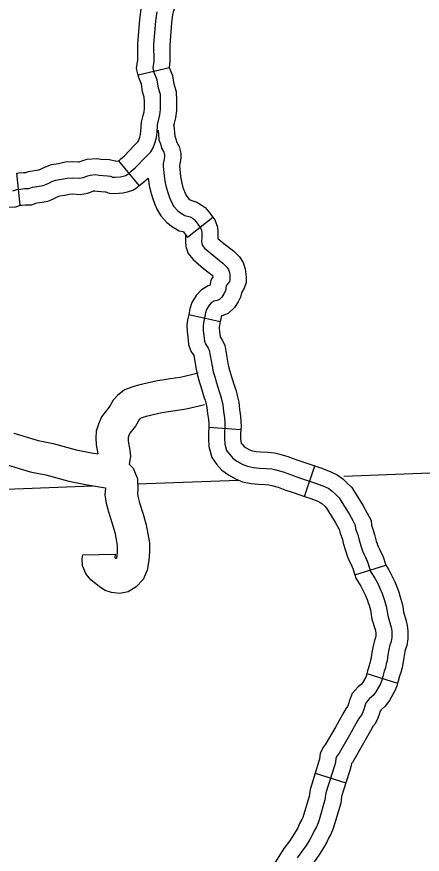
# Model space of a CAD drawing. Extents: x 1377389 to 1380723, y 1168351 to 1170484.
# Drawn here: x 1379598 to 1379635.6, y 1168808.8 to 1168886.6 of the extents above; entities that cross this region are included whole.
import ezdxf

# ---------------------------------------------------------------- set-up
doc = ezdxf.new("R2010")
doc.units = 0
doc.layers.add('B_Fill', color=7, linetype='Continuous')

msp = doc.modelspace()

# ---------------------------------------------------------------- linework, layer by layer
at = {"layer": 'B_Fill'}
for p, q in [((1379612.147, 1168881.861), (1379609.228, 1168881.167)), ((1379609.339, 1168870.908), (1379607.425, 1168873.219)), ((1379598.286, 1168869.08), (1379597.954, 1168872.062)), ((1379613.825, 1168866.106), (1379616.158, 1168867.993)), ((1379613.924, 1168858.937), (1379616.856, 1168858.3)), ((1379615.788, 1168848.477), (1379618.78, 1168848.259)), ((1379624.693, 1168842.032), (1379625.65, 1168844.876)), ((1379629.358, 1168834.747), (1379632.222, 1168835.641)), ((1379630.471, 1168825.594), (1379633.33, 1168824.685)), ((1379625.669, 1168816.335), (1379628.531, 1168815.434))]:
    msp.add_line(p, q, dxfattribs=at)
for points in [[(1379609.228, 1168881.167), (1379609.082, 1168881.782), (1379609.212, 1168882.592), (1379609.192, 1168884.072), (1379609.388, 1168886.351), (1379609.502, 1168887.293), (1379609.616, 1168887.834), (1379609.745, 1168888.222), (1379610.056, 1168889.561), (1379610.258, 1168890.594), (1379610.208, 1168890.783), (1379610.132, 1168891.542), (1379610.262, 1168892.192), (1379610.276, 1168892.256)], [(1379612.147, 1168881.861), (1379612.139, 1168881.895), (1379612.216, 1168882.372), (1379612.194, 1168883.964), (1379612.372, 1168886.042), (1379612.465, 1168886.802), (1379612.517, 1168887.049), (1379612.636, 1168887.408), (1379612.99, 1168888.933), (1379613.242, 1168890.217), (1379613.284, 1168890.891), (1379613.169, 1168891.322), (1379613.162, 1168891.393), (1379613.198, 1168891.573), (1379613.205, 1168891.606)], [(1379597.587, 1168870.423), (1379597.959, 1168870.553), (1379598.294, 1168870.59), (1379598.666, 1168870.628), (1379599.075, 1168870.628), (1379599.428, 1168870.758), (1379600.042, 1168870.851), (1379600.414, 1168870.925), (1379600.712, 1168871.037), (1379600.935, 1168871.149), (1379601.214, 1168871.279), (1379601.568, 1168871.41), (1379602.126, 1168871.503), (1379602.647, 1168871.614), (1379603.149, 1168871.633), (1379603.744, 1168871.596), (1379604.135, 1168871.67), (1379604.563, 1168871.819), (1379604.786, 1168871.894), (1379605.307, 1168871.931), (1379605.593, 1168871.876), (1379606.368, 1168871.832), (1379606.661, 1168871.773), (1379606.851, 1168871.7), (1379607.07, 1168871.685), (1379607.582, 1168871.715), (1379607.831, 1168871.773), (1379608.08, 1168871.861), (1379608.299, 1168871.993), (1379608.592, 1168872.242), (1379608.957, 1168872.549), (1379609.967, 1168873.618), (1379610.406, 1168874.057), (1379610.625, 1168874.423), (1379610.815, 1168874.951), (1379610.932, 1168875.375), (1379610.983, 1168875.841), (1379611.025, 1168876.568), (1379611.149, 1168877.066), (1379611.253, 1168877.481), (1379611.315, 1168877.979), (1379611.315, 1168878.746), (1379611.294, 1168879.369), (1379611.108, 1168879.971), (1379610.983, 1168880.718), (1379610.714, 1168881.403), (1379610.61, 1168881.839), (1379610.714, 1168882.482), (1379610.693, 1168884.018), (1379610.88, 1168886.196), (1379610.983, 1168887.047)], [(1379612.551, 1168876.487), (1379612.605, 1168876.702), (1379612.73, 1168877.205), (1379612.815, 1168877.885), (1379612.815, 1168878.771), (1379612.787, 1168879.621), (1379612.571, 1168880.318), (1379612.437, 1168881.12), (1379612.149, 1168881.853), (1379612.147, 1168881.861)], [(1379607.425, 1168873.219), (1379607.623, 1168873.387), (1379607.926, 1168873.642), (1379608.891, 1168874.663), (1379609.214, 1168874.987), (1379609.264, 1168875.07), (1379609.385, 1168875.405), (1379609.454, 1168875.658), (1379609.488, 1168875.966), (1379609.535, 1168876.794), (1379609.694, 1168877.429), (1379609.776, 1168877.756), (1379609.815, 1168878.072), (1379609.815, 1168878.721), (1379609.802, 1168879.117), (1379609.645, 1168879.624), (1379609.53, 1168880.316), (1379609.279, 1168880.952), (1379609.228, 1168881.167)], [(1379611.082, 1168876.063), (1379611.16, 1168875.17), (1379611.296, 1168874.801), (1379611.412, 1168874.393), (1379611.626, 1168874.016), (1379611.68, 1168873.756), (1379611.68, 1168873.571), (1379611.626, 1168873.223), (1379611.56, 1168872.951), (1379611.56, 1168872.669), (1379611.68, 1168871.571), (1379611.734, 1168871.18), (1379611.821, 1168870.766), (1379611.973, 1168870.256), (1379612.147, 1168869.799), (1379612.321, 1168869.386), (1379612.549, 1168868.984), (1379612.929, 1168868.571), (1379613.244, 1168868.321), (1379613.58, 1168868.136), (1379613.819, 1168868.082), (1379614.047, 1168868.006), (1379614.265, 1168867.875), (1379614.438, 1168867.756), (1379614.612, 1168867.549), (1379614.851, 1168867.223), (1379615.036, 1168866.995), (1379615.122, 1168866.756), (1379615.133, 1168866.517), (1379615.144, 1168866.104), (1379615.122, 1168865.712), (1379615.133, 1168865.538), (1379615.198, 1168865.343), (1379615.405, 1168865.093), (1379616.252, 1168864.375), (1379617.099, 1168863.712), (1379617.472, 1168863.341), (1379617.626, 1168863.111), (1379617.71, 1168862.852), (1379617.745, 1168862.579), (1379617.751, 1168862.32), (1379617.758, 1168862.145), (1379617.703, 1168861.993), (1379617.636, 1168861.872), (1379617.482, 1168861.69), (1379617.4, 1168861.56), (1379617.369, 1168861.422), (1379617.361, 1168861.266), (1379617.31, 1168861.071), (1379617.203, 1168860.856), (1379617.001, 1168860.533), (1379616.786, 1168860.331), (1379616.585, 1168860.251), (1379616.275, 1168860.184), (1379616.047, 1168860.049), (1379615.819, 1168859.807), (1379615.59, 1168859.417), (1379615.483, 1168859.094), (1379615.429, 1168858.798), (1379615.294, 1168858.179), (1379615.254, 1168857.857), (1379615.268, 1168857.493), (1379615.362, 1168856.713), (1379615.389, 1168856.471), (1379615.483, 1168856.202), (1379615.738, 1168855.826), (1379615.832, 1168855.624), (1379616.101, 1168854.144), (1379616.208, 1168853.62), (1379616.37, 1168853.041), (1379616.477, 1168852.692), (1379616.786, 1168851.696), (1379616.894, 1168851.414), (1379616.974, 1168851.078), (1379617.095, 1168850.54), (1379617.162, 1168849.934), (1379617.243, 1168849.343), (1379617.283, 1168848.872), (1379617.297, 1168848.549), (1379617.25, 1168847.903), (1379617.25, 1168847.446), (1379617.277, 1168846.908), (1379617.438, 1168846.316), (1379617.701, 1168845.959), (1379618.015, 1168845.588), (1379618.4, 1168845.317), (1379618.956, 1168845.017), (1379619.383, 1168844.846), (1379619.953, 1168844.718), (1379620.495, 1168844.675), (1379621.165, 1168844.646), (1379621.635, 1168844.603), (1379622.034, 1168844.504), (1379622.69, 1168844.332), (1379623.374, 1168844.076), (1379624.215, 1168843.776), (1379625.782, 1168843.248), (1379626.538, 1168842.963), (1379626.937, 1168842.763), (1379627.264, 1168842.521), (1379627.592, 1168842.207)], [(1379612.551, 1168876.487), (1379612.637, 1168875.5), (1379612.723, 1168875.267), (1379612.805, 1168874.977), (1379613.046, 1168874.552), (1379613.18, 1168873.91), (1379613.18, 1168873.454), (1379613.098, 1168872.932), (1379613.06, 1168872.774), (1379613.06, 1168872.75), (1379613.169, 1168871.755), (1379613.213, 1168871.437), (1379613.276, 1168871.135), (1379613.395, 1168870.737), (1379613.54, 1168870.357), (1379613.669, 1168870.049), (1379613.769, 1168869.873), (1379613.953, 1168869.673), (1379614.077, 1168869.575), (1379614.118, 1168869.552), (1379614.224, 1168869.528), (1379614.678, 1168869.376), (1379615.077, 1168869.137), (1379615.456, 1168868.876), (1379615.792, 1168868.476), (1379616.04, 1168868.139), (1379616.158, 1168867.993)], [(1379597.954, 1168872.062), (1379598.136, 1168872.082), (1379598.591, 1168872.128), (1379598.807, 1168872.128), (1379599.053, 1168872.218), (1379599.782, 1168872.329), (1379600.001, 1168872.372), (1379600.111, 1168872.414), (1379600.282, 1168872.499), (1379600.636, 1168872.665), (1379601.181, 1168872.866), (1379601.845, 1168872.977), (1379602.46, 1168873.108), (1379603.168, 1168873.135), (1379603.649, 1168873.105), (1379603.746, 1168873.123), (1379604.079, 1168873.239), (1379604.49, 1168873.376), (1379605.397, 1168873.441), (1379605.778, 1168873.368), (1379606.559, 1168873.323), (1379607.08, 1168873.219), (1379607.149, 1168873.192), (1379607.366, 1168873.205), (1379607.425, 1168873.219)], [(1379609.339, 1168870.908), (1379609.56, 1168871.097), (1379610.167, 1168871.607)], [(1379610.167, 1168871.607), (1379610.191, 1168871.387), (1379610.256, 1168870.922), (1379610.366, 1168870.398), (1379610.551, 1168869.774), (1379610.754, 1168869.241), (1379610.972, 1168868.723), (1379611.329, 1168868.095), (1379611.904, 1168867.469), (1379612.411, 1168867.067), (1379613.043, 1168866.72), (1379613.415, 1168866.635), (1379613.416, 1168866.635), (1379613.426, 1168866.629), (1379613.432, 1168866.622), (1379613.662, 1168866.308), (1379613.825, 1168866.106)], [(1379598.286, 1168869.08), (1379598.451, 1168869.099), (1379598.741, 1168869.128), (1379599.343, 1168869.128), (1379599.804, 1168869.298), (1379600.302, 1168869.373), (1379600.828, 1168869.478), (1379601.313, 1168869.661), (1379601.588, 1168869.798), (1379601.792, 1168869.894), (1379601.954, 1168869.953), (1379602.406, 1168870.029), (1379602.833, 1168870.12), (1379603.13, 1168870.131), (1379603.839, 1168870.087), (1379604.524, 1168870.217), (1379605.047, 1168870.399), (1379605.081, 1168870.411), (1379605.217, 1168870.421), (1379605.408, 1168870.384), (1379606.177, 1168870.34), (1379606.241, 1168870.327), (1379606.524, 1168870.218), (1379607.063, 1168870.183), (1379607.799, 1168870.225), (1379608.254, 1168870.332), (1379608.722, 1168870.497), (1379609.177, 1168870.77), (1379609.339, 1168870.908)], [(1379588.16, 1168867.999), (1379588.466, 1168868.094), (1379588.904, 1168868.265), (1379589.667, 1168868.514), (1379589.963, 1168868.613), (1379590.076, 1168868.625), (1379590.351, 1168868.625), (1379591.122, 1168868.625), (1379591.502, 1168868.667), (1379592.014, 1168868.698), (1379592.749, 1168868.68), (1379593.621, 1168868.721), (1379594.338, 1168868.791), (1379594.755, 1168868.891), (1379595.189, 1168868.905), (1379596.028, 1168868.923), (1379597.179, 1168868.904), (1379597.873, 1168868.934), (1379598.294, 1168869.081), (1379598.286, 1168869.08)], [(1379616.158, 1168867.993), (1379616.36, 1168867.743), (1379616.611, 1168867.053), (1379616.632, 1168866.57), (1379616.645, 1168866.082), (1379616.641, 1168866.011), (1379617.199, 1168865.539), (1379618.094, 1168864.839), (1379618.637, 1168864.299), (1379618.989, 1168863.77), (1379619.18, 1168863.181), (1379619.242, 1168862.695), (1379619.251, 1168862.37), (1379619.269, 1168861.912), (1379619.073, 1168861.37), (1379618.875, 1168861.013), (1379618.831, 1168860.961), (1379618.723, 1168860.543), (1379618.513, 1168860.122), (1379618.17, 1168859.573), (1379617.606, 1168859.044), (1379617.026, 1168858.812), (1379616.966, 1168858.799), (1379616.964, 1168858.794), (1379616.939, 1168858.721), (1379616.9, 1168858.505), (1379616.856, 1168858.3)], [(1379613.637, 1168866.338), (1379613.643, 1168866.125), (1379613.62, 1168865.707), (1379613.648, 1168865.25), (1379613.864, 1168864.604), (1379614.333, 1168864.035), (1379615.305, 1168863.212), (1379616.104, 1168862.586), (1379616.208, 1168862.483), (1379615.992, 1168862.139), (1379615.879, 1168861.632), (1379615.722, 1168861.598), (1379615.102, 1168861.234), (1379614.611, 1168860.712), (1379614.217, 1168860.04), (1379614.026, 1168859.467), (1379613.958, 1168859.091), (1379613.924, 1168858.937)], [(1379613.924, 1168858.937), (1379613.814, 1168858.432), (1379613.751, 1168857.922), (1379613.771, 1168857.376), (1379613.872, 1168856.541), (1379613.916, 1168856.137), (1379614.131, 1168855.522), (1379614.397, 1168855.13), (1379614.628, 1168853.86), (1379614.749, 1168853.267), (1379614.93, 1168852.62), (1379615.044, 1168852.249), (1379615.368, 1168851.207), (1379615.457, 1168850.97), (1379615.513, 1168850.738), (1379615.614, 1168850.292), (1379615.674, 1168849.75), (1379615.752, 1168849.177), (1379615.786, 1168848.777), (1379615.795, 1168848.572), (1379615.788, 1168848.477)], [(1379616.856, 1168858.3), (1379616.775, 1168857.927), (1379616.758, 1168857.791), (1379616.764, 1168857.611), (1379616.852, 1168856.886), (1379616.856, 1168856.85), (1379617.047, 1168856.568), (1379617.273, 1168856.082), (1379617.574, 1168854.429), (1379617.667, 1168853.972), (1379617.809, 1168853.463), (1379617.91, 1168853.135), (1379618.205, 1168852.186), (1379618.33, 1168851.857), (1379618.435, 1168851.417), (1379618.577, 1168850.788), (1379618.651, 1168850.119), (1379618.734, 1168849.508), (1379618.781, 1168848.967), (1379618.799, 1168848.526), (1379618.78, 1168848.259)], [(1379614.797, 1168853.49), (1379614.185, 1168853.344), (1379613.124, 1168853.084), (1379612.216, 1168852.954), (1379610.866, 1168852.737), (1379609.275, 1168852.375), (1379608.735, 1168852.233), (1379607.951, 1168851.934), (1379607.305, 1168851.409), (1379606.912, 1168850.972), (1379606.668, 1168850.543), (1379606.515, 1168850.305), (1379605.837, 1168849.418), (1379605.556, 1168848.75), (1379605.339, 1168848.098), (1379605.297, 1168847.473), (1379605.329, 1168846.826), (1379605.483, 1168845.992)], [(1379615.378, 1168850.545), (1379614.89, 1168850.428), (1379613.694, 1168850.135), (1379612.667, 1168849.988), (1379611.438, 1168849.791), (1379609.99, 1168849.461), (1379609.654, 1168849.373), (1379609.47, 1168849.303), (1379609.38, 1168849.229), (1379609.358, 1168849.205), (1379609.234, 1168848.988), (1379608.973, 1168848.581), (1379608.453, 1168847.901), (1379608.366, 1168847.693), (1379608.306, 1168847.515), (1379608.302, 1168847.448), (1379608.316, 1168847.174), (1379608.472, 1168846.322), (1379608.518, 1168845.778), (1379608.412, 1168845.178), (1379608.382, 1168845.03), (1379608.781, 1168844.676), (1379609.164, 1168843.689), (1379609.2, 1168842.721), (1379609.161, 1168842.27), (1379609.191, 1168842.061), (1379609.367, 1168841.453), (1379609.686, 1168840.381), (1379609.985, 1168839.407), (1379610.142, 1168838.571), (1379610.28, 1168837.743), (1379610.28, 1168836.899), (1379610.225, 1168836.098), (1379610.061, 1168835.177), (1379609.71, 1168834.31), (1379609.057, 1168833.634), (1379608.312, 1168833.168), (1379607.509, 1168833.025), (1379606.768, 1168833.109), (1379606.177, 1168833.299), (1379605.644, 1168833.635), (1379604.838, 1168834.302), (1379604.394, 1168834.835), (1379604.071, 1168835.591), (1379604.043, 1168836.257), (1379604.093, 1168836.625), (1379607.128, 1168836.678)], [(1379615.788, 1168848.477), (1379615.75, 1168847.958), (1379615.75, 1168847.409), (1379615.787, 1168846.671), (1379616.064, 1168845.652), (1379616.523, 1168845.029), (1379616.994, 1168844.472), (1379617.609, 1168844.039), (1379618.319, 1168843.656), (1379618.937, 1168843.409), (1379619.728, 1168843.231), (1379620.404, 1168843.177), (1379621.065, 1168843.149), (1379621.383, 1168843.12), (1379621.662, 1168843.05), (1379622.235, 1168842.901), (1379622.858, 1168842.667), (1379623.723, 1168842.359), (1379624.693, 1168842.032)], [(1379618.78, 1168848.259), (1379618.75, 1168847.849), (1379618.75, 1168847.484), (1379618.767, 1168847.146), (1379618.812, 1168846.981), (1379618.879, 1168846.888), (1379619.036, 1168846.703), (1379619.19, 1168846.595), (1379619.592, 1168846.378), (1379619.829, 1168846.283), (1379620.178, 1168846.204), (1379620.586, 1168846.172), (1379621.265, 1168846.143), (1379621.886, 1168846.087), (1379622.405, 1168845.957), (1379623.144, 1168845.764), (1379623.889, 1168845.484), (1379624.706, 1168845.193), (1379625.65, 1168844.876)], [(1379597.673, 1168847.926), (1379599.928, 1168847.234), (1379601.322, 1168846.958), (1379603.482, 1168846.378), (1379604.885, 1168846.094), (1379605.483, 1168845.992)], [(1379596.648, 1168845.102), (1379599.195, 1168844.321), (1379600.641, 1168844.035), (1379602.794, 1168843.457), (1379604.335, 1168843.145), (1379606.198, 1168842.827)], [(1379625.65, 1168844.876), (1379626.287, 1168844.661), (1379627.14, 1168844.339), (1379627.724, 1168844.047), (1379628.233, 1168843.67), (1379628.629, 1168843.291), (1379629.086, 1168842.855), (1379629.469, 1168842.222), (1379630.129, 1168841.166), (1379630.503, 1168840.475), (1379630.869, 1168839.817), (1379630.909, 1168839.358), (1379631.065, 1168838.91), (1379631.176, 1168838.497), (1379631.353, 1168837.87), (1379631.454, 1168837.549), (1379631.557, 1168837.342), (1379631.706, 1168837.009), (1379631.979, 1168836.418), (1379632.222, 1168835.641)], [(1379628.323, 1168843.934), (1379643.569, 1168844.522)], [(1379609.183, 1168843.196), (1379618.506, 1168843.555)], [(1379531.13, 1168840.187), (1379604.983, 1168843.034)], [(1379606.198, 1168842.827), (1379606.142, 1168842.187), (1379606.251, 1168841.428), (1379606.489, 1168840.607), (1379606.815, 1168839.512), (1379607.068, 1168838.688), (1379607.188, 1168838.049), (1379607.28, 1168837.495), (1379607.28, 1168837.002), (1379607.243, 1168836.466), (1379607.203, 1168836.239), (1379607.082, 1168836.339), (1379607.128, 1168836.678)], [(1379627.592, 1168842.207), (1379627.906, 1168841.907), (1379628.191, 1168841.437), (1379628.832, 1168840.41), (1379629.188, 1168839.754), (1379629.402, 1168839.368), (1379629.431, 1168839.04), (1379629.631, 1168838.468), (1379629.73, 1168838.099), (1379629.915, 1168837.443), (1379630.058, 1168836.986), (1379630.2, 1168836.701), (1379630.34, 1168836.388), (1379630.577, 1168835.877), (1379630.827, 1168835.075), (1379631.212, 1168834.461), (1379631.454, 1168834.005), (1379631.682, 1168833.506), (1379631.882, 1168833.021), (1379632.025, 1168832.65), (1379632.11, 1168832.379), (1379632.267, 1168831.837), (1379632.324, 1168831.523), (1379632.409, 1168830.981), (1379632.68, 1168830.082), (1379632.751, 1168829.783), (1379632.794, 1168829.455), (1379632.794, 1168828.927), (1379632.737, 1168828.57), (1379632.608, 1168828.223), (1379632.544, 1168827.97), (1379632.424, 1168827.329), (1379632.352, 1168826.773), (1379632.281, 1168826.488), (1379632.196, 1168826.117), (1379632.082, 1168825.803), (1379631.953, 1168825.304), (1379631.854, 1168824.99), (1379631.739, 1168824.648), (1379631.313, 1168823.905), (1379631.061, 1168823.565), (1379630.733, 1168823.275), (1379630.406, 1168822.909), (1379630.305, 1168822.67), (1379630.179, 1168822.241), (1379630.103, 1168822.014), (1379629.965, 1168821.724), (1379629.788, 1168821.51), (1379629.625, 1168821.245), (1379628.869, 1168819.858), (1379627.886, 1168818.181), (1379627.71, 1168817.954), (1379627.596, 1168817.74), (1379627.546, 1168817.337), (1379627.458, 1168817.021), (1379626.664, 1168814.5), (1379626.576, 1168813.857), (1379626.034, 1168812.016), (1379625.946, 1168811.713), (1379625.783, 1168811.348), (1379625.568, 1168810.982), (1379625.405, 1168810.591), (1379625.165, 1168810.175), (1379624.825, 1168809.633), (1379624.51, 1168809.166), (1379624.013, 1168808.486)], [(1379624.693, 1168842.032), (1379625.278, 1168841.835), (1379625.935, 1168841.587), (1379626.149, 1168841.48), (1379626.296, 1168841.371), (1379626.555, 1168841.123), (1379626.726, 1168840.96), (1379626.913, 1168840.651), (1379627.536, 1168839.654), (1379627.874, 1168839.032), (1379627.935, 1168838.92), (1379627.953, 1168838.723), (1379628.197, 1168838.025), (1379628.284, 1168837.701), (1379628.477, 1168837.015), (1379628.662, 1168836.424), (1379628.844, 1168836.059), (1379628.975, 1168835.766), (1379629.174, 1168835.336), (1379629.358, 1168834.747)], [(1379632.201, 1168835.707), (1379632.512, 1168835.213), (1379632.8, 1168834.669), (1379633.059, 1168834.103), (1379633.276, 1168833.575), (1379633.441, 1168833.145), (1379633.546, 1168832.813), (1379633.729, 1168832.18), (1379633.803, 1168831.774), (1379633.875, 1168831.316), (1379634.129, 1168830.473), (1379634.229, 1168830.054), (1379634.294, 1168829.552), (1379634.294, 1168828.808), (1379634.195, 1168828.186), (1379634.043, 1168827.778), (1379634.01, 1168827.649), (1379633.906, 1168827.095), (1379633.829, 1168826.495), (1379633.74, 1168826.139), (1379633.637, 1168825.69), (1379633.516, 1168825.358), (1379633.396, 1168824.89), (1379633.33, 1168824.685)], [(1379629.358, 1168834.747), (1379629.454, 1168834.442), (1379629.913, 1168833.71), (1379630.109, 1168833.341), (1379630.306, 1168832.909), (1379630.488, 1168832.466), (1379630.608, 1168832.155), (1379630.674, 1168831.945), (1379630.805, 1168831.493), (1379630.845, 1168831.272), (1379630.944, 1168830.646), (1379631.231, 1168829.692), (1379631.274, 1168829.511), (1379631.294, 1168829.357), (1379631.294, 1168829.046), (1379631.279, 1168828.954), (1379631.173, 1168828.668), (1379631.079, 1168828.291), (1379630.941, 1168827.564), (1379630.876, 1168827.051), (1379630.822, 1168826.836), (1379630.755, 1168826.543), (1379630.647, 1168826.248), (1379630.511, 1168825.718), (1379630.471, 1168825.594)], [(1379630.471, 1168825.594), (1379630.427, 1168825.454), (1379630.364, 1168825.265), (1379630.056, 1168824.728), (1379629.949, 1168824.584), (1379629.674, 1168824.341), (1379629.121, 1168823.723), (1379628.89, 1168823.174), (1379628.747, 1168822.69), (1379628.71, 1168822.577), (1379628.69, 1168822.536), (1379628.566, 1168822.385), (1379628.327, 1168821.999), (1379627.563, 1168820.596), (1379626.642, 1168819.024), (1379626.445, 1168818.771), (1379626.142, 1168818.199), (1379626.071, 1168817.633), (1379626.02, 1168817.449), (1379625.669, 1168816.335)], [(1379633.33, 1168824.685), (1379633.28, 1168824.526), (1379633.115, 1168824.031), (1379632.57, 1168823.083), (1379632.173, 1168822.546), (1379631.793, 1168822.21), (1379631.704, 1168822.111), (1379631.611, 1168821.793), (1379631.497, 1168821.452), (1379631.239, 1168820.912), (1379631.011, 1168820.635), (1379630.922, 1168820.491), (1379630.175, 1168819.12), (1379629.131, 1168817.338), (1379629.044, 1168817.227), (1379629.021, 1168817.04), (1379628.896, 1168816.594), (1379628.531, 1168815.434)], [(1379625.669, 1168816.335), (1379625.195, 1168814.829), (1379625.105, 1168814.172), (1379624.595, 1168812.437), (1379624.535, 1168812.232), (1379624.447, 1168812.035), (1379624.224, 1168811.654), (1379624.057, 1168811.258), (1379623.879, 1168810.948), (1379623.568, 1168810.451), (1379623.283, 1168810.029), (1379622.773, 1168809.332), (1379621.982, 1168808.09), (1379621.61, 1168807.473), (1379621.483, 1168807.297)], [(1379628.531, 1168815.434), (1379628.133, 1168814.17), (1379628.047, 1168813.541), (1379627.474, 1168811.594), (1379627.357, 1168811.195), (1379627.118, 1168810.66), (1379626.913, 1168810.31), (1379626.752, 1168809.925), (1379626.451, 1168809.402), (1379626.082, 1168808.814), (1379625.738, 1168808.304), (1379625.252, 1168807.639), (1379624.532, 1168806.51), (1379624.115, 1168805.818), (1379623.914, 1168805.539)]]:
    msp.add_lwpolyline(points, dxfattribs=at)

doc.saveas('drawing.dxf')
